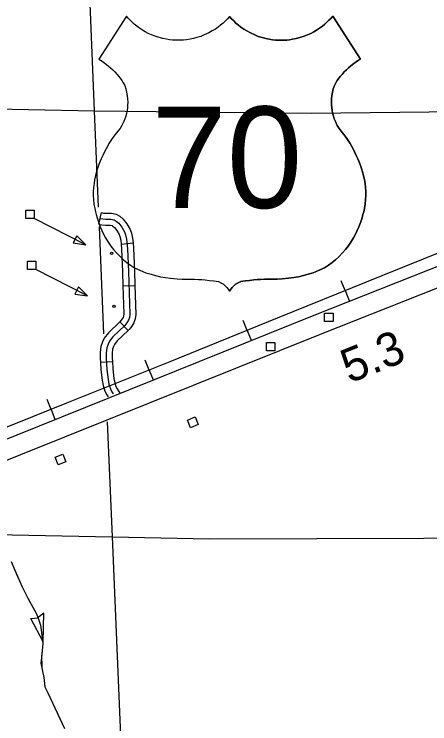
# Model space of a CAD drawing. Extents: x 1084508 to 1142749, y 1057638 to 1093403.
# Drawn here: x 1123590 to 1125218, y 1081938 to 1084721 of the extents above; entities that cross this region are included whole.
import ezdxf

# ---------------------------------------------------------------- set-up
doc = ezdxf.new("R2010")
doc.units = 0
for name, color, linetype in [('Level 15', 7, 'Continuous'), ('Level 22', 7, 'Continuous'), ('Level 32', 7, 'Continuous'), ('Level 40', 7, 'Continuous'), ('Level 43', 7, 'Continuous'), ('Level 48', 7, 'Continuous'), ('Level 5', 7, 'Continuous'), ('Level 56', 7, 'Continuous')]:
    doc.layers.add(name, color=color, linetype=linetype)

msp = doc.modelspace()

# ---------------------------------------------------------------- linework, layer by layer
at = {"layer": 'Level 15'}
for points in [[(1122497.2, 1082612.3), (1122603.4, 1082656), (1122763.9, 1082728.7), (1122945.4, 1082807.2), (1123418, 1082998.6), (1124764.9, 1083540.9), (1125348.8, 1083772.4), (1125722.9, 1083923.6), (1126023.6, 1084045.2), (1126845.4, 1084374.1)], [(1126874.6, 1084301.2), (1126052.9, 1083972.4), (1125752.3, 1083850.9), (1125378, 1083699.6), (1124794.1, 1083468.1), (1123447.4, 1082925.9), (1122975.7, 1082734.8), (1122795.7, 1082656.9), (1122634.5, 1082583.9), (1122527.1, 1082539.8)]]:
    msp.add_lwpolyline(points, dxfattribs=at)
at = {"layer": 'Level 22'}
for points in [[(1124433.3, 1084712.4), (1124425, 1084703.1), (1124417.1, 1084695), (1124408.1, 1084686.6), (1124398.4, 1084678.3), (1124389.1, 1084671.1), (1124377.8, 1084663.1), (1124365.6, 1084655.5), (1124351.7, 1084647.9), (1124334.1, 1084639.8), (1124320.7, 1084634.5), (1124305.4, 1084629.6), (1124291.5, 1084625.9), (1124278.6, 1084623.3), (1124265, 1084621.2), (1124252.6, 1084619.9), (1124235.5, 1084619.1), (1124221.6, 1084619.3), (1124209.5, 1084620), (1124198, 1084621.2), (1124186.4, 1084623), (1124171.7, 1084626), (1124158.1, 1084629.5), (1124141.6, 1084634.9), (1124127.6, 1084640.4), (1124114.9, 1084646.3), (1124103.3, 1084652.4), (1124092.5, 1084658.7), (1124080.5, 1084666.6), (1124069.5, 1084674.6), (1124060, 1084682.4), (1124052, 1084689.5), (1124043.8, 1084697.4), (1124035.8, 1084705.9), (1124029.3, 1084713.3), (1123920.7, 1084545.3), (1123928.4, 1084540.6), (1123937.7, 1084534.6), (1123946.4, 1084528.4), (1123958.1, 1084519.3), (1123967.4, 1084511.2), (1123975.7, 1084503.5), (1123984.1, 1084495), (1123992.7, 1084485.4), (1123998.9, 1084477.9), (1124005, 1084470), (1124011.2, 1084461.4), (1124017.2, 1084452.3), (1124022.8, 1084441.7), (1124027, 1084428.6), (1124030.2, 1084415.6), (1124032.6, 1084401.7), (1124033.9, 1084388.8), (1124034.3, 1084376.4), (1124034, 1084364.7), (1124033.2, 1084355.4), (1124031.7, 1084344), (1124029.6, 1084333.2), (1124026.6, 1084321.6), (1124023.3, 1084311.3), (1124018.8, 1084299.9), (1124011.7, 1084285), (1124004.5, 1084273.4), (1123995.8, 1084262.9), (1123985.1, 1084249.3), (1123976.5, 1084237.3), (1123968.4, 1084225.3), (1123961, 1084213.6), (1123954.8, 1084203), (1123949.4, 1084193.2), (1123943.3, 1084181.4), (1123936.7, 1084167.7), (1123930.8, 1084154.3), (1123926.7, 1084144.3), (1123921.9, 1084131.6), (1123916.6, 1084115.9), (1123912.4, 1084102.9), (1123908.5, 1084088.7), (1123904.8, 1084072.2), (1123902.4, 1084057.5), (1123900.6, 1084042.2), (1123899.7, 1084025.5), (1123899.6, 1084009.8), (1123900.3, 1083994.4), (1123902.2, 1083976.4), (1123905, 1083959.3), (1123907.8, 1083946.4), (1123910.7, 1083935.1), (1123914.4, 1083922.2), (1123919.4, 1083906.3), (1123926.6, 1083886.9), (1123932.8, 1083872.7), (1123940, 1083858), (1123947.8, 1083843.7), (1123958.1, 1083827.1), (1123968.6, 1083812), (1123978.9, 1083798.8), (1123990.5, 1083785.3), (1124005.5, 1083769.7), (1124018.3, 1083757.9), (1124031.4, 1083746.9)], [(1124433.3, 1084712.4), (1124425, 1084703.1), (1124417.1, 1084695), (1124408.1, 1084686.6), (1124398.4, 1084678.3), (1124389.1, 1084671.1), (1124377.8, 1084663.1), (1124365.6, 1084655.5), (1124351.7, 1084647.9), (1124334.1, 1084639.8), (1124320.7, 1084634.5), (1124305.4, 1084629.6), (1124291.5, 1084625.9), (1124278.6, 1084623.3), (1124265, 1084621.2), (1124252.6, 1084619.9), (1124235.5, 1084619.1), (1124221.6, 1084619.3), (1124209.5, 1084620), (1124198, 1084621.2), (1124186.4, 1084623), (1124171.7, 1084626), (1124158.1, 1084629.5), (1124141.6, 1084634.9), (1124127.6, 1084640.4), (1124114.9, 1084646.3), (1124103.3, 1084652.4), (1124092.5, 1084658.7), (1124080.5, 1084666.6), (1124069.5, 1084674.6), (1124060, 1084682.4), (1124052, 1084689.5), (1124043.8, 1084697.4), (1124035.8, 1084705.9), (1124029.3, 1084713.3), (1123920.7, 1084545.3), (1123928.4, 1084540.6), (1123937.7, 1084534.6), (1123946.4, 1084528.4), (1123958.1, 1084519.3), (1123967.4, 1084511.2), (1123975.7, 1084503.5), (1123984.1, 1084495), (1123992.7, 1084485.4), (1123998.9, 1084477.9), (1124005, 1084470), (1124011.2, 1084461.4), (1124017.2, 1084452.3), (1124022.8, 1084441.7), (1124027, 1084428.6), (1124030.2, 1084415.6), (1124032.6, 1084401.7), (1124033.9, 1084388.8), (1124034.3, 1084376.4), (1124034, 1084364.7), (1124033.2, 1084355.4), (1124031.7, 1084344), (1124029.6, 1084333.2), (1124026.6, 1084321.6), (1124023.3, 1084311.3), (1124018.8, 1084299.9), (1124011.7, 1084285), (1124004.5, 1084273.4), (1123995.8, 1084262.9), (1123985.1, 1084249.3), (1123976.5, 1084237.3), (1123968.4, 1084225.3), (1123961, 1084213.6), (1123954.8, 1084203), (1123949.4, 1084193.2), (1123943.3, 1084181.4), (1123936.7, 1084167.7), (1123930.8, 1084154.3), (1123926.7, 1084144.3), (1123921.9, 1084131.6), (1123916.6, 1084115.9), (1123912.4, 1084102.9), (1123908.5, 1084088.7), (1123904.8, 1084072.2), (1123902.4, 1084057.5), (1123900.6, 1084042.2), (1123899.7, 1084025.5), (1123899.6, 1084009.8), (1123900.3, 1083994.4), (1123902.2, 1083976.4), (1123905, 1083959.3), (1123907.8, 1083946.4), (1123910.7, 1083935.1), (1123914.4, 1083922.2), (1123919.4, 1083906.3), (1123926.6, 1083886.9), (1123932.8, 1083872.7), (1123940, 1083858), (1123947.8, 1083843.7), (1123958.1, 1083827.1), (1123968.6, 1083812), (1123978.9, 1083798.8), (1123990.5, 1083785.3), (1124005.5, 1083769.7), (1124018.3, 1083757.9), (1124031.4, 1083746.9)], [(1124433.3, 1084712.4), (1124441.5, 1084703.1), (1124449.4, 1084695), (1124458.4, 1084686.6), (1124468.1, 1084678.3), (1124477.4, 1084671.1), (1124488.8, 1084663.1), (1124500.9, 1084655.5), (1124514.8, 1084647.9), (1124532.4, 1084639.8), (1124545.9, 1084634.5), (1124561.1, 1084629.6), (1124575, 1084625.9), (1124587.9, 1084623.3), (1124601.5, 1084621.2), (1124613.9, 1084619.9), (1124631, 1084619.1), (1124644.9, 1084619.3), (1124657, 1084620), (1124668.5, 1084621.2), (1124680.1, 1084623), (1124694.8, 1084626), (1124708.4, 1084629.5), (1124724.9, 1084634.9), (1124738.9, 1084640.4), (1124751.6, 1084646.3), (1124763.2, 1084652.4), (1124774, 1084658.7), (1124786, 1084666.6), (1124797, 1084674.6), (1124806.5, 1084682.4), (1124814.5, 1084689.5), (1124822.7, 1084697.4), (1124830.7, 1084705.9), (1124837.2, 1084713.3), (1124945.8, 1084545.3), (1124938.1, 1084540.6), (1124928.8, 1084534.6), (1124920.1, 1084528.4), (1124908.4, 1084519.3), (1124899.1, 1084511.2), (1124890.8, 1084503.5), (1124882.4, 1084495), (1124873.8, 1084485.4), (1124867.6, 1084477.9), (1124861.5, 1084470), (1124855.3, 1084461.4), (1124849.3, 1084452.3), (1124843.8, 1084441.7), (1124839.5, 1084428.6), (1124836.3, 1084415.6), (1124833.9, 1084401.7), (1124832.6, 1084388.8), (1124832.2, 1084376.4), (1124832.5, 1084364.7), (1124833.3, 1084355.4), (1124834.8, 1084344), (1124836.9, 1084333.2), (1124839.9, 1084321.6), (1124843.2, 1084311.3), (1124847.7, 1084299.9), (1124854.8, 1084285), (1124862, 1084273.4), (1124870.8, 1084262.9), (1124881.4, 1084249.3), (1124890, 1084237.3), (1124898.1, 1084225.3), (1124905.5, 1084213.6), (1124911.7, 1084203), (1124917.1, 1084193.2), (1124923.3, 1084181.4), (1124929.8, 1084167.7), (1124935.7, 1084154.3), (1124939.8, 1084144.3), (1124944.6, 1084131.6), (1124949.9, 1084115.9), (1124954.1, 1084102.9), (1124958, 1084088.7), (1124961.7, 1084072.2), (1124964.1, 1084057.5), (1124965.9, 1084042.2), (1124966.9, 1084025.5), (1124966.9, 1084009.8), (1124966.2, 1083994.4), (1124964.4, 1083976.4), (1124961.6, 1083959.3), (1124958.7, 1083946.4), (1124955.8, 1083935.1), (1124952.1, 1083922.2), (1124947.1, 1083906.3), (1124939.9, 1083886.9), (1124933.7, 1083872.7), (1124926.6, 1083858), (1124918.7, 1083843.7), (1124908.4, 1083827.1), (1124897.9, 1083812), (1124887.6, 1083798.8), (1124876, 1083785.3), (1124861, 1083769.7), (1124848.2, 1083757.9), (1124835.1, 1083746.9)], [(1124835.1, 1083746.9), (1124848.2, 1083757.9), (1124861, 1083769.7), (1124876, 1083785.3), (1124887.6, 1083798.8), (1124897.9, 1083812), (1124908.4, 1083827.1), (1124918.7, 1083843.7), (1124926.6, 1083858), (1124933.7, 1083872.7), (1124939.9, 1083886.9), (1124947.1, 1083906.3), (1124952.1, 1083922.2), (1124955.8, 1083935.1), (1124958.7, 1083946.4), (1124961.6, 1083959.3), (1124964.4, 1083976.4), (1124966.2, 1083994.4), (1124966.9, 1084009.8), (1124966.9, 1084025.5), (1124965.9, 1084042.2), (1124964.1, 1084057.5), (1124961.7, 1084072.2), (1124958, 1084088.7), (1124954.1, 1084102.9), (1124949.9, 1084115.9), (1124944.6, 1084131.6), (1124939.8, 1084144.3), (1124935.7, 1084154.3), (1124929.8, 1084167.7), (1124923.3, 1084181.4), (1124917.1, 1084193.2), (1124911.7, 1084203), (1124905.5, 1084213.6), (1124898.1, 1084225.3), (1124890, 1084237.3), (1124881.4, 1084249.3), (1124870.8, 1084262.9), (1124862, 1084273.4), (1124854.8, 1084285), (1124847.7, 1084299.9), (1124843.2, 1084311.3), (1124839.9, 1084321.6), (1124836.9, 1084333.2), (1124834.8, 1084344), (1124833.3, 1084355.4), (1124832.5, 1084364.7), (1124832.2, 1084376.4), (1124832.6, 1084388.8), (1124833.9, 1084401.7), (1124836.3, 1084415.6), (1124839.5, 1084428.6), (1124843.8, 1084441.7), (1124849.3, 1084452.3), (1124855.3, 1084461.4), (1124861.5, 1084470), (1124867.6, 1084477.9), (1124873.8, 1084485.4), (1124882.4, 1084495), (1124890.8, 1084503.5), (1124899.1, 1084511.2), (1124908.4, 1084519.3), (1124920.1, 1084528.4), (1124928.8, 1084534.6), (1124938.1, 1084540.6), (1124945.8, 1084545.3), (1124837.2, 1084713.3), (1124830.7, 1084705.9), (1124822.7, 1084697.4), (1124814.5, 1084689.5), (1124806.5, 1084682.4), (1124797, 1084674.6), (1124786, 1084666.6), (1124774, 1084658.7), (1124763.2, 1084652.4), (1124751.6, 1084646.3), (1124738.9, 1084640.4), (1124724.9, 1084634.9), (1124708.4, 1084629.5), (1124694.8, 1084626), (1124680.1, 1084623), (1124668.5, 1084621.2), (1124657, 1084620), (1124644.9, 1084619.3), (1124631, 1084619.1), (1124613.9, 1084619.9), (1124601.5, 1084621.2), (1124587.9, 1084623.3), (1124575, 1084625.9), (1124561.1, 1084629.6), (1124545.9, 1084634.5), (1124532.4, 1084639.8), (1124514.8, 1084647.9), (1124500.9, 1084655.5), (1124488.8, 1084663.1), (1124477.4, 1084671.1), (1124468.1, 1084678.3), (1124458.4, 1084686.6), (1124449.4, 1084695), (1124441.5, 1084703.1), (1124433.3, 1084712.4)], [(1124031.4, 1083746.9), (1124045, 1083736.6), (1124061.4, 1083725.9), (1124082, 1083716.7), (1124106, 1083707.4), (1124125.6, 1083701.1), (1124143.3, 1083696.2), (1124163.3, 1083691.6), (1124182, 1083688.1), (1124202.2, 1083685.3), (1124227.6, 1083683.1), (1124247.1, 1083682.5), (1124263.7, 1083682.5), (1124279.9, 1083682.4), (1124296, 1083681.9), (1124311.4, 1083681.1), (1124324.8, 1083680.2), (1124338, 1083679.1), (1124354.9, 1083677.3), (1124371.4, 1083675.3), (1124381.2, 1083673.9), (1124389.4, 1083672.3), (1124399.3, 1083668.2), (1124405, 1083665.1), (1124409.9, 1083661.8), (1124416.7, 1083656.3), (1124423.2, 1083649.8), (1124428.5, 1083643), (1124433.3, 1083635.1)], [(1124031.4, 1083746.9), (1124045, 1083736.6), (1124061.4, 1083725.9), (1124082, 1083716.7), (1124106, 1083707.4), (1124125.6, 1083701.1), (1124143.3, 1083696.2), (1124163.3, 1083691.6), (1124182, 1083688.1), (1124202.2, 1083685.3), (1124227.6, 1083683.1), (1124247.1, 1083682.5), (1124263.7, 1083682.5), (1124279.9, 1083682.4), (1124296, 1083681.9), (1124311.4, 1083681.1), (1124324.8, 1083680.2), (1124338, 1083679.1), (1124354.9, 1083677.3), (1124371.4, 1083675.3), (1124381.2, 1083673.9), (1124389.4, 1083672.3), (1124399.3, 1083668.2), (1124405, 1083665.1), (1124409.9, 1083661.8), (1124416.7, 1083656.3), (1124423.2, 1083649.8), (1124428.5, 1083643), (1124433.3, 1083635.1)], [(1124835.1, 1083746.9), (1124821.5, 1083736.6), (1124805.1, 1083725.9), (1124784.6, 1083716.7), (1124760.5, 1083707.4), (1124740.9, 1083701.1), (1124723.2, 1083696.2), (1124703.2, 1083691.6), (1124684.5, 1083688.1), (1124664.3, 1083685.3), (1124638.9, 1083683.1), (1124619.5, 1083682.5), (1124602.8, 1083682.5), (1124586.6, 1083682.4), (1124570.5, 1083681.9), (1124555.1, 1083681.1), (1124541.7, 1083680.2), (1124528.5, 1083679.1), (1124511.7, 1083677.3), (1124495.2, 1083675.3), (1124485.3, 1083673.9), (1124477.1, 1083672.3), (1124467.2, 1083668.2), (1124461.5, 1083665.1), (1124456.6, 1083661.8), (1124449.8, 1083656.3), (1124443.3, 1083649.8), (1124438, 1083643), (1124433.3, 1083635.1)], [(1124433.3, 1083635.1), (1124438, 1083643), (1124443.3, 1083649.8), (1124449.8, 1083656.3), (1124456.6, 1083661.8), (1124461.5, 1083665.1), (1124467.2, 1083668.2), (1124477.1, 1083672.3), (1124485.3, 1083673.9), (1124495.2, 1083675.3), (1124511.7, 1083677.3), (1124528.5, 1083679.1), (1124541.7, 1083680.2), (1124555.1, 1083681.1), (1124570.5, 1083681.9), (1124586.6, 1083682.4), (1124602.8, 1083682.5), (1124619.5, 1083682.5), (1124638.9, 1083683.1), (1124664.3, 1083685.3), (1124684.5, 1083688.1), (1124703.2, 1083691.6), (1124723.2, 1083696.2), (1124740.9, 1083701.1), (1124760.5, 1083707.4), (1124784.6, 1083716.7), (1124805.1, 1083725.9), (1124821.5, 1083736.6), (1124835.1, 1083746.9)]]:
    msp.add_lwpolyline(points, dxfattribs=at)
at = {"layer": 'Level 32'}
for p, q in [((1123921.3, 1083897.4), (1123931.5, 1083943.3)), ((1124008.3, 1083819.7), (1124055.2, 1083824)), ((1124015.8, 1083655.6), (1124062.9, 1083657)), ((1124003.7, 1083514.2), (1124036.1, 1083480.1)), ((1123927.6, 1083356), (1123974.6, 1083358.4))]:
    msp.add_line(p, q, dxfattribs=at)
for points in [[(1123931.5, 1083943.3), (1123939.9, 1083941.5), (1123949.7, 1083941), (1123971.4, 1083940.4), (1123988.8, 1083937.1), (1124003, 1083929.5), (1124016.3, 1083917.8), (1124031.4, 1083899.2), (1124043.7, 1083877.3), (1124048.8, 1083862.7), (1124053.5, 1083842.6), (1124055.2, 1083824)], [(1123926.4, 1083920.3), (1123936.7, 1083918.1), (1123948.8, 1083917.5), (1123968.8, 1083916.9), (1123980.9, 1083914.6), (1123989.5, 1083910), (1123999.2, 1083901.4), (1124011.8, 1083885.9), (1124022.2, 1083867.6), (1124026.2, 1083856.1), (1124030.2, 1083838.9), (1124033.6, 1083801.6), (1124037.7, 1083712.1), (1124042.7, 1083545.1), (1124041, 1083531.3), (1124037.5, 1083521), (1124031.2, 1083511.3), (1124022.6, 1083499.8), (1123976.2, 1083455.6), (1123962.4, 1083438.4), (1123957.3, 1083426.9), (1123952.1, 1083412.6), (1123949.8, 1083393.1), (1123950.4, 1083371.8), (1123952.7, 1083327.7), (1123957.2, 1083288.9), (1123960.7, 1083270), (1123966.4, 1083251.6), (1123972.7, 1083240.2), (1123977.5, 1083232.3)], [(1123921.3, 1083897.4), (1123933.6, 1083894.6), (1123947.9, 1083894), (1123966.3, 1083893.4), (1123973, 1083892.2), (1123976, 1083890.5), (1123982.2, 1083885), (1123992.3, 1083872.6), (1124000.6, 1083857.8), (1124003.5, 1083849.5), (1124006.9, 1083835.1), (1124008.3, 1083819.7)], [(1124008.3, 1083819.7), (1124010.1, 1083800), (1124014.1, 1083711.2), (1124015.8, 1083655.6)], [(1124055.2, 1083824), (1124057.1, 1083803.2), (1124061.2, 1083713), (1124062.9, 1083657)], [(1124015.8, 1083655.6), (1124019.1, 1083546.2), (1124017.9, 1083536.6), (1124016.1, 1083531.3), (1124011.9, 1083524.7), (1124005, 1083515.5), (1124003.7, 1083514.2)], [(1124062.9, 1083657), (1124066.3, 1083544), (1124064, 1083526.1), (1124058.9, 1083510.7), (1124050.6, 1083497.8), (1124040.3, 1083484.1), (1124036.1, 1083480.1)], [(1124003.7, 1083514.2), (1123958.8, 1083471.6), (1123942.2, 1083450.8), (1123935.4, 1083435.8), (1123929, 1083418), (1123926.2, 1083394.1), (1123926.8, 1083370.9), (1123927.6, 1083356)], [(1124036.1, 1083480.1), (1123993.6, 1083439.7), (1123982.7, 1083426), (1123979.1, 1083418.1), (1123975.2, 1083407.1), (1123973.4, 1083392), (1123973.9, 1083372.8), (1123974.6, 1083358.4)], [(1123927.6, 1083356), (1123929.2, 1083325.7), (1123934, 1083285.4), (1123937.8, 1083264.4), (1123944.7, 1083242.4), (1123952.3, 1083228.4), (1123957.3, 1083220.2)], [(1123974.6, 1083358.4), (1123976.1, 1083329.7), (1123980.5, 1083292.4), (1123983.6, 1083275.6), (1123988.2, 1083260.9), (1123993.1, 1083251.9), (1124003.7, 1083234.5)]]:
    msp.add_lwpolyline(points, dxfattribs=at)
at = {"layer": 'Level 40'}
for p, q in [((1124886.2, 1083637.1), (1124870.6, 1083675.5)), ((1124886.2, 1083637.1), (1124901.8, 1083598.7)), ((1124502.3, 1083481.1), (1124486.7, 1083519.5)), ((1124502.3, 1083481.1), (1124517.9, 1083442.7)), ((1124118.3, 1083325.6), (1124102.8, 1083364)), ((1124118.3, 1083325.6), (1124133.7, 1083287.2)), ((1123733.9, 1083171), (1123718.4, 1083209.5)), ((1123733.9, 1083171), (1123749.3, 1083132.6))]:
    msp.add_line(p, q, dxfattribs=at)
msp.add_lwpolyline([(1127121.4, 1084537.7), (1126688.9, 1084363.6), (1126289.3, 1084203), (1125857.6, 1084029.3), (1125441.5, 1083861.1), (1125029.7, 1083695.4), (1124620, 1083528.9), (1124199.3, 1083358.2), (1123794.6, 1083195.4), (1123394.2, 1083034.4), (1122987.8, 1082870), (1122587.4, 1082708.6), (1122157.8, 1082534.1), (1121767.9, 1082379), (1121400, 1082230.5), (1120947.6, 1082048.6)], dxfattribs=at)
msp.add_lwpolyline([(1127121.4, 1084537.7), (1126688.9, 1084363.6), (1126289.3, 1084203), (1125857.6, 1084029.3), (1125441.5, 1083861.1), (1125029.7, 1083695.4), (1124620, 1083528.9), (1124199.3, 1083358.2), (1123794.6, 1083195.4), (1123394.2, 1083034.4), (1122987.8, 1082870), (1122587.4, 1082708.6), (1122157.8, 1082534.1), (1121767.9, 1082379), (1121400, 1082230.5), (1120947.6, 1082048.6)], dxfattribs=at)
at = {"layer": 'Level 43'}
for p, q in [((1123654.6, 1082350.6), (1123683.1, 1082354)), ((1123706.4, 1082371.3), (1123683.5, 1082354.2)), ((1123702.7, 1082259.6), (1123706.4, 1082371.3)), ((1123702.7, 1082259.6), (1123654.6, 1082350.6))]:
    msp.add_line(p, q, dxfattribs=at)
for points in [[(1123577.6, 1082574.6), (1123592.4, 1082540.4), (1123621, 1082474.5), (1123642.7, 1082430.3), (1123676.1, 1082372.2), (1123683.8, 1082352.8), (1123692.3, 1082324.1), (1123698.5, 1082285.3), (1123701.6, 1082252.7), (1123696.2, 1082197.7), (1123694.7, 1082176), (1123705.9, 1082119.9), (1123709.8, 1082082.7), (1123721.4, 1082059.4), (1123786.5, 1081919.8)], [(1123598, 1082527.4), (1123621, 1082474.5), (1123642.7, 1082430.3), (1123651.4, 1082415.2)], [(1123672, 1082379.3), (1123676.1, 1082372.2), (1123683.8, 1082352.8), (1123692.3, 1082324.1), (1123698.5, 1082285.3), (1123699.3, 1082277.4)], [(1123698.2, 1082218.2), (1123696.2, 1082197.7), (1123697.8, 1082171.7), (1123698.6, 1082156.6)], [(1123698.6, 1082156.6), (1123705.9, 1082119.9), (1123708.5, 1082095.3)], [(1123722.6, 1082056.9), (1123775.1, 1081944.3)]]:
    msp.add_lwpolyline(points, dxfattribs=at)
at = {"layer": 'Level 5'}
for points in [[(1123880.3, 1084892.9), (1123903.1, 1084342.9)], [(1122615.7, 1084368), (1123903.1, 1084342.9)], [(1123903.1, 1084342.9), (1124753, 1084333.3), (1125562.7, 1084342)], [(1123903.1, 1084342.9), (1123919.1, 1083964.6)], [(1123922.3, 1083887.6), (1123939.9, 1083467.8)], [(1123954.5, 1083121.9), (1123973.5, 1082670.6)], [(1122926.7, 1082691.7), (1123973.5, 1082670.6)], [(1123973.5, 1082670.6), (1124042.1, 1081016.7)], [(1123973.5, 1082670.6), (1124354.3, 1082662.8), (1125615.2, 1082667.1)]]:
    msp.add_lwpolyline(points, dxfattribs=at)
at = {"layer": 'Level 56'}
for points in [[(1123634.9, 1083920), (1123634.9, 1083952.6), (1123667.6, 1083952.6), (1123667.6, 1083920)], [(1123834.8, 1083852.4), (1123820.2, 1083823.9), (1123870.2, 1083816.3)], [(1123641.9, 1083719.7), (1123641.9, 1083752.3), (1123674.7, 1083752.3), (1123674.7, 1083719.7)], [(1123841.8, 1083652.1), (1123827.2, 1083623.6), (1123877.3, 1083616)], [(1124805.8, 1083516.2), (1124805.8, 1083548.9), (1124838.6, 1083548.9), (1124838.6, 1083516.2)], [(1124578.4, 1083401.1), (1124578.4, 1083433.7), (1124611.2, 1083433.7), (1124611.2, 1083401.1)], [(1124298.6, 1083141.7), (1124310.8, 1083111.4), (1124280.4, 1083099.1), (1124268.2, 1083129.4)], [(1123780.4, 1082995.6), (1123792.6, 1082965.3), (1123762.2, 1082953), (1123750, 1082983.3)]]:
    msp.add_lwpolyline(points, close=True, dxfattribs=at)
for points in [[(1123870.2, 1083816.3), (1123667.6, 1083920)], [(1123877.3, 1083616), (1123674.7, 1083719.7)]]:
    msp.add_lwpolyline(points, dxfattribs=at)
for centre in [(1123971.5, 1083783.3), (1123980.9, 1083575.9)]:
    msp.add_circle(centre, 4.71, dxfattribs=at)

# ---------------------------------------------------------------- texts
at = {"layer": 'Level 22'}
msp.add_text('70', height=397.75, dxfattribs=at).set_placement((1124126.7, 1083961.3))
at = {"layer": 'Level 48'}
msp.add_text('5.3', height=132.58, rotation=21.7157, dxfattribs=at).set_placement((1124902.7, 1083272.2))

doc.saveas('drawing.dxf')
